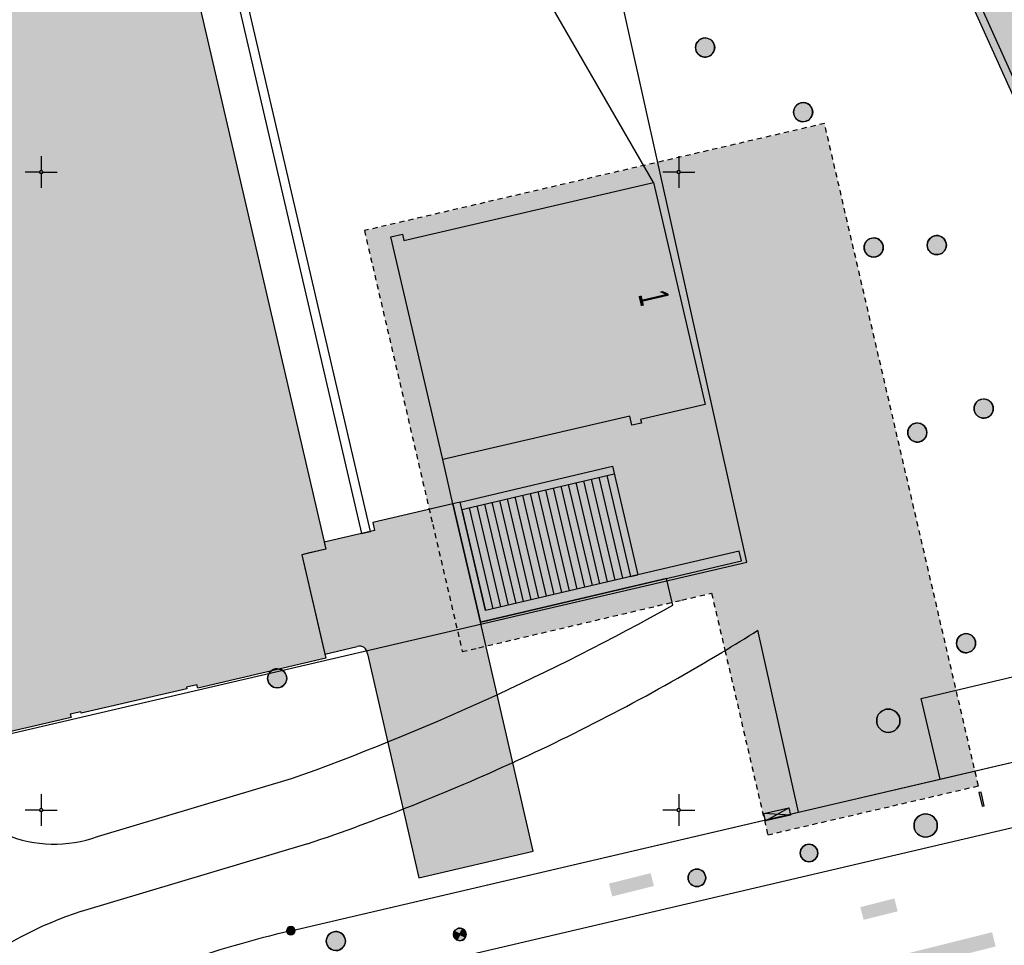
# Model space of a CAD drawing. Header units: metres. Extents: x 2695560 to 2696939, y 1260491 to 1262050.
# Tile 928 of 1005: x 2696500 to 2696539, y 1261645 to 1261681. Entities that reach past the tile are written whole.
import ezdxf

# ---------------------------------------------------------------- set-up
doc = ezdxf.new("R2010")
doc.units = ezdxf.units.M
doc.linetypes.add('AUSGEZOGEN', pattern=[0])
doc.linetypes.add('VERDECKT2_S2', pattern=[0.36, 0.2, -0.16])
for name, color, linetype in [('XR$1$AV_Flächen (EO)', 7, 'AUSGEZOGEN'), ('XR$1$AV_Gebäudeflächen (BB)', 7, 'AUSGEZOGEN'), ('XR$1$AV_Gebäudeflächen (EO)', 7, 'AUSGEZOGEN'), ('XR$1$AV_Gebäudeflächen ut.', 7, 'AUSGEZOGEN'), ('XR$1$AV_Grenzpunkte', 7, 'AUSGEZOGEN'), ('XR$1$AV_Haus-Nr.', 7, 'AUSGEZOGEN'), ('XR$1$AV_Koordinatennetzpunkte', 7, 'AUSGEZOGEN'), ('XR$1$AV_Linien (BB)', 7, 'AUSGEZOGEN'), ('XR$1$AV_Linien (EO)', 7, 'AUSGEZOGEN'), ('XR$1$AW_LK_Schachtdeckel', 24, 'AUSGEZOGEN'), ('XR$1$EW_LK_Bauwerk', 1, 'AUSGEZOGEN'), ('XR$1$EW_LK_Knoten', 1, 'AUSGEZOGEN'), ('XR$1$Liegenschaftsgrenzen', 7, 'AUSGEZOGEN'), ('XR$1$PFAV', 255, 'AUSGEZOGEN'), ('XR$1$PFAW', 255, 'AUSGEZOGEN'), ('XR$1$PFEW', 255, 'AUSGEZOGEN'), ('XR$1$RAEW', 8, 'AUSGEZOGEN'), ('XR$1$RP_Abstandslinie', 7, 'AUSGEZOGEN')]:
    doc.layers.add(name, color=color, linetype=linetype)
doc.styles.add('ARIAL', font='arial.ttf')

# ---------------------------------------------------------------- blocks, each defined once
blk = doc.blocks.new('COMPLEXOBJECT_409')
at = {"layer": 'XR$1$AV_Linien (BB)', "color": 7, "linetype": 'AUSGEZOGEN', "transparency": 33554687}
for p, q in [((6496.154, 11652.458), (6495.843, 11651.987)), ((6502.207, 11648.963), (6509.821, 11651.23))]:
    blk.add_line(p, q, dxfattribs=at)
blk.add_lwpolyline([(6524.768, 11658.026), (6524.523, 11659.071), (6517.231, 11657.361), (6516.142, 11662.003), (6515.749, 11663.731)], dxfattribs=at)
for centre, radius, start, end in [((6476.542, 11744.258), 98.801, 289.68363, 299.21641), ((6500.512, 11653.606), 4.942, 199.1271, 247.2529), ((6500.514, 11653.602), 4.939, 247.2144, 290.0532)]:
    blk.add_arc(centre, radius, start, end, dxfattribs=at)
blk = doc.blocks.new('COMPLEXOBJECT_431')
at = {"layer": 'XR$1$AV_Linien (BB)', "color": 7, "linetype": 'AUSGEZOGEN', "transparency": 33554687}
for p, q in [((6529.698, 11649.916), (6528.103, 11657.043)), ((6510.446, 11648.677), (6501.562, 11646.024))]:
    blk.add_line(p, q, dxfattribs=at)
for centre, radius, start, end in [((6489.404, 11718.514), 72.638, 300.88653, 302.19244), ((6484.071, 11727.183), 82.815, 294.62624, 300.97406), ((6483.993, 11727.314), 82.967, 288.59289, 294.63782), ((6505.978, 11632.297), 14.42, 107.8347, 128.3667)]:
    blk.add_arc(centre, radius, start, end, dxfattribs=at)
blk = doc.blocks.new('COMPLEXOBJECT_446')
at = {"layer": 'XR$1$AV_Linien (BB)', "color": 7, "linetype": 'AUSGEZOGEN', "transparency": 33554687}
blk.add_line((6509.79, 11645.27), (6529.698, 11649.916), dxfattribs=at)
blk.add_arc((6520.3, 11600.983), 45.517, 103.3505, 109.155, dxfattribs=at)
blk = doc.blocks.new('COMPLEXOBJECT_492')
at = {"layer": 'XR$1$AV_Linien (BB)', "color": 7, "linetype": 'AUSGEZOGEN', "transparency": 33554687}
blk.add_line((6548.526, 11651.738), (6510.318, 11642.814), dxfattribs=at)
blk = doc.blocks.new('COMPLEXOBJECT_855')
at = {"layer": 'XR$1$AV_Flächen (EO)', "color": 7, "linetype": 'AUSGEZOGEN', "transparency": 33554687}
blk.add_line((6511.126, 11656.108), (6512.396, 11656.407), dxfattribs=at)
blk.add_lwpolyline([(6512.797, 11656.119), (6514.811, 11647.344), (6519.288, 11648.394), (6517.231, 11657.361)], dxfattribs=at)
blk.add_arc((6512.492, 11656.117), 0.305, 0.3342, 108.2937, dxfattribs=at)
blk = doc.blocks.new('COMPLEXOBJECT_925')
at = {"layer": 'XR$1$AV_Flächen (EO)', "color": 7, "linetype": 'AUSGEZOGEN', "transparency": 33554687}
blk.add_lwpolyline([(6545.588, 11666.777), (6517.772, 11728.365), (6504.274, 11722.305), (6505.103, 11720.471), (6505.167, 11720.5), (6505.259, 11720.297), (6516.218, 11725.246), (6517.453, 11722.512), (6517.908, 11722.717), (6543.767, 11665.449), (6541.807, 11664.518), (6542.7, 11662.506), (6544.687, 11663.439), (6545.325, 11662.012), (6547.68, 11663.067), (6547.206, 11664.106), (6548.263, 11664.547), (6563.194, 11668.14)], dxfattribs=at)
blk = doc.blocks.new('COMPLEXOBJECT_1139')
at = {"layer": 'XR$1$AV_Linien (EO)', "color": 7, "linetype": 'AUSGEZOGEN', "transparency": 33554687}
blk.add_lwpolyline([(6563.126, 11668.432), (6548.17, 11664.833), (6546.804, 11664.264), (6547.282, 11663.217), (6545.476, 11662.408), (6544.836, 11663.84), (6542.85, 11662.908), (6542.2, 11664.372), (6544.162, 11665.304), (6518.058, 11723.114), (6517.603, 11722.909), (6516.368, 11725.643), (6505.071, 11720.542)], dxfattribs=at)
blk = doc.blocks.new('COMPLEXOBJECT_1232')
at = {"layer": 'XR$1$Liegenschaftsgrenzen', "color": 7, "linetype": 'AUSGEZOGEN', "transparency": 33554687}
blk.add_line((6509.79, 11645.27), (6547.748, 11654.128), dxfattribs=at)
blk.add_arc((6520.3, 11600.983), 45.517, 103.3505, 109.155, dxfattribs=at)
blk = doc.blocks.new('BAV15')
at = {"layer": 'XR$1$PFAV', "transparency": 33554687}
blk.add_hatch(color=7, dxfattribs=at).paths.add_polyline_path([(0.5, 0), (0.49, 0.1), (0.46, 0.2), (0.41, 0.29), (0.34, 0.36), (0.26, 0.42), (0.17, 0.47), (0.08, 0.49), (-0.03, 0.5), (-0.13, 0.48), (-0.22, 0.45), (-0.31, 0.4), (-0.38, 0.33), (-0.44, 0.24), (-0.48, 0.15), (-0.5, 0.05), (-0.5, -0.05), (-0.48, -0.15), (-0.44, -0.24), (-0.38, -0.33), (-0.31, -0.4), (-0.22, -0.45), (-0.13, -0.48), (-0.03, -0.5), (0.08, -0.49), (0.17, -0.47), (0.26, -0.42), (0.34, -0.36), (0.41, -0.29), (0.46, -0.2), (0.49, -0.1)])
at = {"color": 7, "transparency": 33554687}
for start, end in [(90, 270), (270, 90)]:
    blk.add_arc((0, 0), 0.5, start, end, dxfattribs=at)
at = {"layer": 'XR$1$PFAV', "transparency": 33554687}
blk.add_circle((0, 0), 0.5, dxfattribs=at)
blk = doc.blocks.new('BAV2041')
at = {"color": 7, "transparency": 33554687}
for p, q in [((0, 0.5), (0, 0.05)), ((-0.05, 0), (-0.5, 0)), ((0.05, 0), (0.5, 0)), ((0, -0.05), (0, -0.5))]:
    blk.add_line(p, q, dxfattribs=at)
blk.add_circle((0, 0), 0.05, dxfattribs=at)
for start, end in [(90, 270), (270, 90)]:
    blk.add_arc((0, 0), 0.05, start, end, dxfattribs=at)
blk = doc.blocks.new('BAW2082')
at = {"layer": 'XR$1$PFAW', "transparency": 33554687}
blk.add_hatch(color=7, dxfattribs=at).paths.add_polyline_path([(0.509, -0.003), (0.499, 0.098), (0.469, 0.194), (0.42, 0.283), (0.354, 0.359), (0.274, 0.421), (0.183, 0.466), (0.085, 0.491), (-0.016, 0.496), (-0.116, 0.481), (-0.211, 0.446), (-0.297, 0.392), (-0.37, 0.323), (-0.428, 0.24), (-0.468, 0.147), (-0.488, 0.047), (-0.488, -0.054), (-0.468, -0.153), (-0.428, -0.246), (-0.37, -0.329), (-0.297, -0.398), (-0.211, -0.452), (-0.116, -0.487), (-0.016, -0.502), (0.085, -0.497), (0.183, -0.472), (0.274, -0.427), (0.354, -0.366), (0.42, -0.289), (0.469, -0.2), (0.499, -0.104)])
at = {"transparency": 33554687}
for start, end in [(91.1948, 268.8052), (268.8052, 91.1948)]:
    blk.add_arc((0.01, 0), 0.5, start, end, dxfattribs=at)
at = {"layer": 'XR$1$PFAW', "transparency": 33554687}
blk.add_circle((0.009, -0.003), 0.5, dxfattribs=at)
blk = doc.blocks.new('BEWLP2574')
at = {"layer": 'XR$1$PFEW', "transparency": 33554687}
blk.add_hatch(color=7, dxfattribs=at).paths.add_polyline_path([(-0.5, 0), (-0.497, -0.051), (-0.489, -0.101), (-0.477, -0.15), (-0.459, -0.198), (-0.437, -0.243), (-0.41, -0.286), (-0.379, -0.326), (-0.344, -0.363), (-0.306, -0.396), (-0.264, -0.425), (-0.22, -0.449), (-0.173, -0.469), (-0.125, -0.485), (-0.075, -0.495), (-0.025, -0.5), (0.026, -0.5), (0.076, -0.495), (0.126, -0.485), (0.174, -0.469), (0.221, -0.449), (0.265, -0.425), (0.306, -0.396), (0.345, -0.363), (0.38, -0.326), (0.411, -0.286), (0.437, -0.243), (0.46, -0.198), (0.477, -0.15), (0.49, -0.101), (0.498, -0.051), (0.5, 0), (0.498, 0.05), (0.49, 0.1), (0.477, 0.149), (0.46, 0.197), (0.437, 0.242), (0.411, 0.285), (0.38, 0.325), (0.345, 0.362), (0.306, 0.395), (0.265, 0.424), (0.221, 0.448), (0.174, 0.468), (0.126, 0.484), (0.076, 0.494), (0.026, 0.499), (-0.025, 0.499), (-0.075, 0.494), (-0.125, 0.484), (-0.173, 0.468), (-0.22, 0.448), (-0.264, 0.424), (-0.306, 0.395), (-0.344, 0.362), (-0.379, 0.325), (-0.41, 0.285), (-0.437, 0.242), (-0.459, 0.197), (-0.477, 0.149), (-0.489, 0.1), (-0.497, 0.05)])
at = {"color": 1, "transparency": 33554687}
for start, end in [(90, 180), (0, 90), (180, 270), (270, 0)]:
    blk.add_arc((0, 0), 0.5, start, end, dxfattribs=at)
at = {"layer": 'XR$1$PFEW', "transparency": 33554687}
blk.add_circle((0, 0), 0.5, dxfattribs=at)
blk = doc.blocks.new('BWEW2052')
at = {"layer": 'XR$1$PFEW', "transparency": 33554687}
blk.add_hatch(color=7, dxfattribs=at).paths.add_polyline_path([(0.95, -0.2855), (0.95, 0.2855), (-0.95, 0.2855), (-0.95, -0.2855)])
at = {"color": 1, "transparency": 33554687}
for p, q in [((0.95, -0.2855), (-0.95, 0.2855)), ((-0.95, -0.2855), (0.95, 0.2855))]:
    blk.add_line(p, q, dxfattribs=at)
blk.add_lwpolyline([(0.95, -0.2855), (-0.95, -0.2855), (-0.95, 0.2855), (0.95, 0.2855), (0.95, -0.2855)], close=True, dxfattribs=at)
at = {"layer": 'XR$1$PFEW', "transparency": 33554687}
for p, q in [((-0.95, -0.2855), (-0.95, 0.2855)), ((-0.95, 0.2855), (0.95, 0.2855)), ((0.95, 0.2855), (0.95, -0.2855)), ((0.95, -0.2855), (-0.95, -0.2855))]:
    blk.add_line(p, q, dxfattribs=at)
blk = doc.blocks.new('BEWLP2561')
at = {"layer": 'XR$1$PFEW', "transparency": 33554687}
blk.add_hatch(color=7, dxfattribs=at).paths.add_polyline_path([(0.488, 0), (0.478, 0.101), (0.448, 0.197), (0.399, 0.286), (0.333, 0.362), (0.253, 0.424), (0.162, 0.469), (0.064, 0.494), (-0.037, 0.499), (-0.137, 0.484), (-0.232, 0.449), (-0.318, 0.395), (-0.391, 0.326), (-0.449, 0.243), (-0.489, 0.15), (-0.509, 0.051), (-0.509, -0.051), (-0.489, -0.15), (-0.449, -0.243), (-0.391, -0.326), (-0.318, -0.395), (-0.232, -0.449), (-0.137, -0.484), (-0.037, -0.499), (0.064, -0.494), (0.162, -0.469), (0.253, -0.424), (0.333, -0.362), (0.399, -0.286), (0.448, -0.197), (0.478, -0.101)])
at = {"layer": 'XR$1$RAEW', "transparency": 33554687}
for points in [[(-0.324, -0.38), (-0.009, 0.003), (-0.38, 0.325), (-0.396, 0.305), (-0.411, 0.285), (-0.425, 0.263), (-0.438, 0.242), (-0.449, 0.219), (-0.46, 0.196), (-0.469, 0.172), (-0.477, 0.148), (-0.484, 0.124), (-0.49, 0.099), (-0.494, 0.074), (-0.497, 0.049), (-0.499, 0.024), (-0.5, -0.001), (-0.499, -0.027), (-0.497, -0.052), (-0.494, -0.077), (-0.489, -0.102), (-0.484, -0.127), (-0.477, -0.151), (-0.468, -0.175), (-0.459, -0.198), (-0.448, -0.221), (-0.436, -0.244), (-0.423, -0.266), (-0.409, -0.287), (-0.394, -0.307), (-0.378, -0.327), (-0.361, -0.346), (-0.343, -0.363)], [(0.306, 0.386), (0, 0), (0.381, -0.325), (0.397, -0.305), (0.411, -0.284), (0.425, -0.262), (0.438, -0.24), (0.449, -0.217), (0.459, -0.193), (0.468, -0.169), (0.476, -0.144), (0.483, -0.12), (0.488, -0.094), (0.492, -0.069), (0.494, -0.043), (0.495, -0.018), (0.495, 0.008), (0.494, 0.034), (0.491, 0.059), (0.487, 0.084), (0.482, 0.11), (0.475, 0.134), (0.468, 0.159), (0.459, 0.183), (0.448, 0.206), (0.437, 0.229), (0.424, 0.252), (0.41, 0.273), (0.395, 0.294), (0.379, 0.314), (0.362, 0.334), (0.345, 0.352), (0.326, 0.37)]]:
    blk.add_hatch(color=1, dxfattribs=at).paths.add_polyline_path(points)
at = {"color": 1, "transparency": 33554687}
for p, q in [((0.381, -0.325), (-0.38, 0.325)), ((-0.324, -0.38), (0.306, 0.386))]:
    blk.add_line(p, q, dxfattribs=at)
for start, end in [(91.38095, 268.61905), (268.61905, 91.38095)]:
    blk.add_arc((0, 0), 0.5, start, end, dxfattribs=at)
at = {"layer": 'XR$1$PFEW', "transparency": 33554687}
blk.add_circle((-0.012, 0, -0.993), 0.5, dxfattribs=at)
at = {"layer": 'XR$1$RAEW', "color": 1, "transparency": 33554687}
for points in [[(-0.324, -0.38), (-0.009, 0.003), (-0.38, 0.325)], [(0.306, 0.386), (0, 0), (0.381, -0.325)]]:
    blk.add_lwpolyline(points, dxfattribs=at)
for centre, start, end in [((0, 0), 139.48209, 229.51105), ((-0.004, -0.006), 320.36586, 51.63478)]:
    blk.add_arc(centre, 0.5, start, end, dxfattribs=at)
blk = doc.blocks.new('BEWG5')
at = {"transparency": 33554687}
blk.add_hatch(color=1, dxfattribs=at).paths.add_polyline_path([(-0.083375, -0.5), (0.083375, -0.5), (0.083375, 0.5), (-0.083375, 0.5)])
at = {"color": 1, "transparency": 33554687}
blk.add_lwpolyline([(-0.083375, -0.5), (0.083375, -0.5), (0.083375, 0.5), (-0.083375, 0.5), (-0.083375, -0.5)], close=True, dxfattribs=at)

msp = doc.modelspace()

# ---------------------------------------------------------------- hatches: boundary and pattern name
at = {"transparency": 33554687}
for points in [[(2696495.801, 1261676.975), (2696496.111, 1261675.64), (2696501.519, 1261676.897), (2696501.209, 1261678.232)], [(2696518.758, 1261667.035), (2696519.068, 1261665.7), (2696523.566, 1261666.747), (2696523.256, 1261668.082)], [(2696523.234, 1261646.926), (2696523.36, 1261646.422), (2696524.996, 1261646.832), (2696524.87, 1261647.336)], [(2696533.093, 1261646.008), (2696533.219, 1261645.506), (2696534.555, 1261645.842), (2696534.429, 1261646.344)], [(2696534.758, 1261644.147), (2696534.898, 1261643.588), (2696538.396, 1261644.461), (2696538.256, 1261645.02)]]:
    msp.add_hatch(color=7, dxfattribs=at).paths.add_polyline_path(points)
at = {"layer": 'XR$1$AV_Gebäudeflächen (BB)', "true_color": 0xd2d2d2, "transparency": 33554687}
for points in [[(2696459.435, 1261779.634), (2696460.823, 1261776.579), (2696459.947, 1261776.181), (2696473.59, 1261746.152), (2696484.096, 1261723.026), (2696484.979, 1261723.427), (2696485.79, 1261721.64), (2696479.643, 1261718.852), (2696478.189, 1261722.056), (2696475.121, 1261720.664), (2696476.592, 1261717.421), (2696476.501, 1261717.38), (2696476.64, 1261717.073), (2696475.72, 1261716.655), (2696473.791, 1261720.902), (2696459.927, 1261714.606), (2696437.495, 1261704.419), (2696435.553, 1261708.705), (2696431.823, 1261707.004), (2696417.212, 1261700.341), (2696411.022, 1261697.518), (2696412.934, 1261693.326), (2696406.9, 1261690.574), (2696408.841, 1261686.317), (2696403.054, 1261683.678), (2696403.16, 1261683.444), (2696402.924, 1261683.336), (2696403.398, 1261682.29), (2696401.69, 1261681.516), (2696404.399, 1261675.539), (2696406.099, 1261676.309), (2696406.572, 1261675.265), (2696406.806, 1261675.371), (2696406.912, 1261675.137), (2696407.158, 1261675.249), (2696410.043, 1261676.568), (2696412.693, 1261677.779), (2696415.524, 1261671.596), (2696418.663, 1261673.02), (2696421.859, 1261674.47), (2696469.325, 1261696.004), (2696476.339, 1261699.186), (2696473.539, 1261705.357), (2696480.531, 1261708.529), (2696480.647, 1261708.274), (2696483.443, 1261709.547), (2696484.283, 1261707.703), (2696483.291, 1261707.465), (2696489.837, 1261679.351), (2696491.141, 1261673.748), (2696495.247, 1261656.112), (2696496.179, 1261656.329), (2696497.124, 1261652.268), (2696502.14, 1261653.435), (2696502.11, 1261653.561), (2696502.529, 1261653.659), (2696502.543, 1261653.6), (2696506.682, 1261654.563), (2696506.668, 1261654.621), (2696507.077, 1261654.717), (2696507.107, 1261654.59), (2696512.133, 1261655.759), (2696511.19, 1261659.811), (2696511.446, 1261659.871), (2696512.135, 1261660.031), (2696512.067, 1261660.323), (2696500.236, 1261711.189), (2696500.161, 1261711.511), (2696501.064, 1261711.721), (2696501.672, 1261711.862), (2696506.746, 1261714.437), (2696505.048, 1261717.783), (2696504.627, 1261717.57), (2696503.978, 1261718.848), (2696504.534, 1261719.1), (2696504.898, 1261719.265), (2696506.319, 1261719.909), (2696506.137, 1261720.31), (2696506.073, 1261720.281), (2696502.302, 1261728.601), (2696502.366, 1261728.63), (2696502.184, 1261729.031), (2696499.838, 1261727.967), (2696499.015, 1261729.781), (2696499.896, 1261730.181), (2696475.793, 1261783.306), (2696474.913, 1261782.907), (2696473.503, 1261786.014)], [(2696516.719, 1261663.541), (2696524.053, 1261665.247), (2696524.136, 1261664.889), (2696524.507, 1261664.975), (2696524.476, 1261665.109), (2696527.008, 1261665.698), (2696524.983, 1261674.405), (2696515.195, 1261672.128), (2696515.136, 1261672.381), (2696514.687, 1261672.277)]]:
    msp.add_hatch(color=254, dxfattribs=at).paths.add_polyline_path(points)
at = {"layer": 'XR$1$AV_Gebäudeflächen (EO)', "true_color": 0xebebeb, "transparency": 33554687}
h = msp.add_hatch(color=7, dxfattribs=at)
h.paths.add_polyline_path([(2696527.779, 1261656.073), (2696529.462, 1261648.836), (2696537.722, 1261650.757), (2696531.685, 1261676.713), (2696524.983, 1261675.155), (2696513.645, 1261672.518), (2696516.255, 1261661.297), (2696516.323, 1261661.005), (2696517.484, 1261656.017), (2696518.134, 1261656.169), (2696526.093, 1261658.036), (2696527.257, 1261658.309), (2696527.424, 1261657.6)])
h.paths.add_polyline_path([(2696515.136, 1261672.381), (2696515.195, 1261672.128), (2696524.983, 1261674.405), (2696527.008, 1261665.698), (2696524.476, 1261665.109), (2696524.507, 1261664.975), (2696524.136, 1261664.889), (2696524.053, 1261665.247), (2696516.719, 1261663.541), (2696514.687, 1261672.277)], flags=16)
at = {"layer": 'XR$1$AV_Gebäudeflächen ut.', "true_color": 0xf5f5f5, "transparency": 33554687}
for points in [[(2696610.782, 1261664.688), (2696612.521, 1261665.079), (2696610.882, 1261672.18), (2696610.117, 1261675.498), (2696607.839, 1261674.969), (2696608.461, 1261672.415), (2696608.461, 1261672.413), (2696608.46, 1261672.411), (2696608.46, 1261672.409), (2696608.459, 1261672.407), (2696608.458, 1261672.405), (2696608.458, 1261672.403), (2696608.457, 1261672.401), (2696608.456, 1261672.399), (2696608.455, 1261672.397), (2696608.454, 1261672.395), (2696608.452, 1261672.393), (2696608.451, 1261672.392), (2696608.45, 1261672.39), (2696608.448, 1261672.388), (2696608.447, 1261672.387), (2696608.445, 1261672.385), (2696608.444, 1261672.384), (2696608.442, 1261672.383), (2696608.44, 1261672.381), (2696608.438, 1261672.38), (2696608.436, 1261672.379), (2696608.435, 1261672.378), (2696608.433, 1261672.377), (2696608.431, 1261672.376), (2696608.429, 1261672.376), (2696608.427, 1261672.375), (2696608.424, 1261672.374), (2696608.422, 1261672.374), (2696608.42, 1261672.373), (2696608.418, 1261672.373), (2696608.416, 1261672.373), (2696569.986, 1261663.297), (2696569.956, 1261663.294), (2696569.927, 1261663.293), (2696569.897, 1261663.292), (2696569.867, 1261663.293), (2696569.837, 1261663.295), (2696569.808, 1261663.297), (2696569.778, 1261663.301), (2696569.749, 1261663.306), (2696569.72, 1261663.312), (2696569.691, 1261663.32), (2696569.662, 1261663.328), (2696569.634, 1261663.337), (2696569.606, 1261663.348), (2696569.579, 1261663.359), (2696569.552, 1261663.371), (2696569.525, 1261663.385), (2696569.499, 1261663.399), (2696569.473, 1261663.414), (2696569.448, 1261663.431), (2696569.424, 1261663.448), (2696569.401, 1261663.466), (2696569.378, 1261663.485), (2696569.355, 1261663.505), (2696569.334, 1261663.525), (2696569.313, 1261663.547), (2696569.293, 1261663.569), (2696569.274, 1261663.592), (2696569.256, 1261663.615), (2696569.239, 1261663.64), (2696569.222, 1261663.665), (2696569.207, 1261663.69), (2696565.951, 1261670.735), (2696547.333, 1261666.176), (2696547.303, 1261666.171), (2696547.273, 1261666.168), (2696547.242, 1261666.166), (2696547.212, 1261666.165), (2696547.181, 1261666.165), (2696547.151, 1261666.167), (2696547.12, 1261666.17), (2696547.09, 1261666.175), (2696547.06, 1261666.18), (2696547.031, 1261666.187), (2696547.001, 1261666.195), (2696546.972, 1261666.205), (2696546.944, 1261666.216), (2696546.916, 1261666.228), (2696546.888, 1261666.241), (2696546.861, 1261666.255), (2696546.835, 1261666.27), (2696546.809, 1261666.287), (2696546.784, 1261666.305), (2696546.76, 1261666.323), (2696546.737, 1261666.343), (2696546.715, 1261666.364), (2696546.693, 1261666.385), (2696546.672, 1261666.408), (2696546.653, 1261666.431), (2696546.634, 1261666.455), (2696546.617, 1261666.48), (2696546.6, 1261666.506), (2696546.585, 1261666.532), (2696546.571, 1261666.559), (2696546.558, 1261666.587), (2696518.742, 1261728.175), (2696505.244, 1261722.115), (2696506.073, 1261720.281), (2696506.137, 1261720.31), (2696506.229, 1261720.107), (2696517.188, 1261725.056), (2696518.423, 1261722.322), (2696518.878, 1261722.527), (2696544.737, 1261665.259), (2696542.777, 1261664.328), (2696543.67, 1261662.316), (2696545.657, 1261663.249), (2696546.295, 1261661.822), (2696548.65, 1261662.877), (2696548.176, 1261663.916), (2696549.233, 1261664.357), (2696564.164, 1261667.95), (2696564.196, 1261667.957), (2696564.229, 1261667.962), (2696564.261, 1261667.966), (2696564.294, 1261667.968), (2696564.327, 1261667.969), (2696564.36, 1261667.969), (2696564.393, 1261667.967), (2696564.425, 1261667.964), (2696564.458, 1261667.959), (2696564.49, 1261667.953), (2696564.522, 1261667.946), (2696564.554, 1261667.937), (2696564.585, 1261667.927), (2696564.616, 1261667.916), (2696564.646, 1261667.904), (2696564.676, 1261667.89), (2696564.705, 1261667.875), (2696564.734, 1261667.858), (2696564.762, 1261667.841), (2696564.789, 1261667.822), (2696564.815, 1261667.802), (2696564.84, 1261667.781), (2696564.865, 1261667.759), (2696564.888, 1261667.737), (2696564.911, 1261667.713), (2696564.932, 1261667.688), (2696564.953, 1261667.662), (2696564.972, 1261667.635), (2696564.99, 1261667.608), (2696565.007, 1261667.58), (2696565.023, 1261667.551), (2696568.208, 1261660.62), (2696608.989, 1261670.24), (2696609.833, 1261666.518), (2696610.322, 1261666.634)], [(2696512.072, 1261660.304), (2696512.135, 1261660.031), (2696511.19, 1261659.811), (2696512.096, 1261655.918), (2696513.366, 1261656.217), (2696513.384, 1261656.222), (2696513.402, 1261656.226), (2696513.42, 1261656.23), (2696513.439, 1261656.232), (2696513.457, 1261656.232), (2696513.476, 1261656.232), (2696513.494, 1261656.231), (2696513.513, 1261656.228), (2696513.531, 1261656.225), (2696513.549, 1261656.22), (2696513.566, 1261656.214), (2696513.583, 1261656.207), (2696513.6, 1261656.199), (2696513.617, 1261656.19), (2696513.632, 1261656.18), (2696513.647, 1261656.17), (2696513.662, 1261656.158), (2696513.675, 1261656.145), (2696513.688, 1261656.132), (2696513.7, 1261656.118), (2696513.711, 1261656.103), (2696513.722, 1261656.087), (2696513.731, 1261656.071), (2696513.739, 1261656.055), (2696513.746, 1261656.038), (2696513.752, 1261656.02), (2696513.758, 1261656.002), (2696513.762, 1261655.984), (2696513.765, 1261655.966), (2696513.766, 1261655.948), (2696513.767, 1261655.929), (2696515.781, 1261647.154), (2696520.258, 1261648.204), (2696518.201, 1261657.171), (2696518.484, 1261657.237), (2696518.392, 1261657.627), (2696517.395, 1261661.88), (2696517.112, 1261661.813), (2696513.974, 1261661.074), (2696514.046, 1261660.763)]]:
    msp.add_hatch(color=7, dxfattribs=at).paths.add_polyline_path(points)

# ---------------------------------------------------------------- linework, layer by layer
at = {"layer": 'XR$1$AV_Flächen (EO)', "color": 7, "linetype": 'AUSGEZOGEN', "transparency": 33554687}
msp.add_line((2696518.201, 1261657.171), (2696518.484, 1261657.237), dxfattribs=at)
for points in [[(2696513.883, 1261660.725), (2696503.888, 1261703.698), (2696503.537, 1261703.616), (2696513.533, 1261660.644), (2696513.883, 1261660.725)], [(2696516.719, 1261663.541), (2696514.687, 1261672.277), (2696515.136, 1261672.381), (2696515.195, 1261672.128), (2696524.983, 1261674.405), (2696527.008, 1261665.698), (2696524.476, 1261665.109), (2696524.507, 1261664.975), (2696524.136, 1261664.889), (2696524.053, 1261665.247), (2696516.719, 1261663.541)]]:
    msp.add_lwpolyline(points, close=True, dxfattribs=at)
at = {"layer": 'XR$1$AV_Flächen (EO)', "color": 7, "linetype": 'VERDECKT2_S2', "transparency": 33554687}
msp.add_lwpolyline([(2696527.779, 1261656.073), (2696529.462, 1261648.836), (2696537.722, 1261650.757), (2696531.685, 1261676.713), (2696513.645, 1261672.518), (2696516.255, 1261661.297), (2696516.323, 1261661.005), (2696517.484, 1261656.017), (2696518.134, 1261656.169), (2696526.093, 1261658.036), (2696527.257, 1261658.309), (2696527.424, 1261657.6), (2696527.779, 1261656.073)], close=True, dxfattribs=at)
at = {"layer": 'XR$1$AV_Flächen (EO)', "color": 7, "linetype": 'AUSGEZOGEN', "transparency": 33554687}
for points in [[(2696517.112, 1261661.813), (2696513.974, 1261661.074), (2696514.046, 1261660.763), (2696512.072, 1261660.304)], [(2696518.392, 1261657.627), (2696517.395, 1261661.88), (2696517.112, 1261661.813)], [(2696512.072, 1261660.304), (2696512.135, 1261660.031), (2696511.19, 1261659.811), (2696512.096, 1261655.918)]]:
    msp.add_lwpolyline(points, dxfattribs=at)
at = {"layer": 'XR$1$AV_Linien (BB)', "color": 7, "linetype": 'AUSGEZOGEN', "transparency": 33554687}
for p, q in [((2696536.221, 1261651.022), (2696545.974, 1261653.298)), ((2696530.668, 1261649.726), (2696536.221, 1261651.022))]:
    msp.add_line(p, q, dxfattribs=at)
for points in [[(2696501.064, 1261711.721), (2696500.161, 1261711.511), (2696500.236, 1261711.189), (2696512.067, 1261660.323), (2696512.135, 1261660.031), (2696511.446, 1261659.871), (2696511.19, 1261659.811), (2696512.133, 1261655.759), (2696507.107, 1261654.59), (2696507.077, 1261654.717), (2696506.668, 1261654.621), (2696506.682, 1261654.563), (2696502.543, 1261653.6), (2696502.529, 1261653.659), (2696502.11, 1261653.561), (2696502.14, 1261653.435), (2696497.124, 1261652.268)], [(2696524.983, 1261674.405), (2696520.029, 1261682.979), (2696518.382, 1261682.379), (2696516.419, 1261681.357), (2696508.948, 1261696.046), (2696508.087, 1261697.692), (2696504.733, 1261704.264), (2696503.866, 1261706.258), (2696501.064, 1261711.721)], [(2696516.719, 1261663.541), (2696514.687, 1261672.277), (2696515.136, 1261672.381), (2696515.195, 1261672.128), (2696524.983, 1261674.405)], [(2696524.983, 1261674.405), (2696527.008, 1261665.698), (2696524.476, 1261665.109), (2696524.507, 1261664.975), (2696524.136, 1261664.889), (2696524.053, 1261665.247), (2696516.719, 1261663.541)], [(2696536.221, 1261651.022), (2696535.472, 1261654.177), (2696545.062, 1261656.447), (2696545.974, 1261653.298)]]:
    msp.add_lwpolyline(points, dxfattribs=at)
at = {"layer": 'XR$1$AV_Linien (EO)', "color": 7, "linetype": 'AUSGEZOGEN', "transparency": 33554687}
for p, q in [((2696517.463, 1261661.587), (2696523.443, 1261662.99)), ((2696523.181, 1261658.75), (2696522.252, 1261662.711)), ((2696523.481, 1261658.82), (2696522.552, 1261662.781)), ((2696523.78, 1261658.89), (2696522.851, 1261662.851)), ((2696521.685, 1261658.399), (2696520.756, 1261662.36)), ((2696521.984, 1261658.469), (2696521.055, 1261662.43)), ((2696522.283, 1261658.539), (2696521.354, 1261662.5)), ((2696522.583, 1261658.61), (2696521.654, 1261662.57)), ((2696522.882, 1261658.68), (2696521.953, 1261662.64)), ((2696519.889, 1261657.978), (2696518.96, 1261661.938)), ((2696520.188, 1261658.048), (2696519.259, 1261662.009)), ((2696520.488, 1261658.118), (2696519.559, 1261662.079)), ((2696520.787, 1261658.188), (2696519.858, 1261662.149)), ((2696521.086, 1261658.259), (2696520.157, 1261662.219)), ((2696521.385, 1261658.329), (2696520.457, 1261662.289)), ((2696517.463, 1261661.587), (2696518.392, 1261657.627)), ((2696518.692, 1261657.697), (2696517.763, 1261661.658)), ((2696518.991, 1261657.767), (2696518.062, 1261661.728)), ((2696519.29, 1261657.837), (2696518.361, 1261661.798)), ((2696519.59, 1261657.908), (2696518.661, 1261661.868)), ((2696524.372, 1261659.029), (2696518.392, 1261657.627))]:
    msp.add_line(p, q, dxfattribs=at)
for points in [[(2696517.395, 1261661.88), (2696523.374, 1261663.282), (2696524.372, 1261659.029)], [(2696523.151, 1261662.921), (2696524.08, 1261658.961), (2696524.372, 1261659.029)], [(2696517.395, 1261661.88), (2696517.112, 1261661.813), (2696518.11, 1261657.56)], [(2696518.11, 1261657.56), (2696518.201, 1261657.171), (2696528.433, 1261659.571), (2696528.342, 1261659.96), (2696524.372, 1261659.029)]]:
    msp.add_lwpolyline(points, dxfattribs=at)
at = {"layer": 'XR$1$RP_Abstandslinie', "color": 7, "linetype": 'AUSGEZOGEN', "transparency": 33554687}
for points in [[(2696528.64, 1261659.52), (2696523.43, 1261682.93), (2696475.76, 1261787.1), (2696459.36, 1261779.66)], [(2696380.41, 1261646.45), (2696377.9, 1261645.87), (2696382.62, 1261625.56), (2696423.24, 1261635.01), (2696464.15, 1261644.52), (2696505.06, 1261654.04), (2696528.64, 1261659.52)]]:
    msp.add_lwpolyline(points, dxfattribs=at)

# ---------------------------------------------------------------- block references
at = {"layer": 'XR$1$AV_Flächen (EO)', "color": 7, "linetype": 'AUSGEZOGEN', "lineweight": -3, "transparency": 33554687}
for name in ['COMPLEXOBJECT_925', 'COMPLEXOBJECT_855']:
    msp.add_blockref(name, (2690000.97, 1249999.81), dxfattribs=at)
at = {"layer": 'XR$1$AV_Grenzpunkte', "color": 7, "linetype": 'AUSGEZOGEN', "lineweight": -3, "transparency": 33554687, "xscale": 0.3249999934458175, "yscale": 0.3249999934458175}
msp.add_blockref('BAV15', (2696510.76, 1261645.08), dxfattribs=at)
at = {"layer": 'XR$1$AV_Koordinatennetzpunkte', "color": 7, "linetype": 'AUSGEZOGEN', "lineweight": -3, "transparency": 33554687, "xscale": 1.25, "yscale": 1.25}
for p in [(2696500.97, 1261674.81), (2696525.97, 1261674.81), (2696500.97, 1261649.81), (2696525.97, 1261649.81)]:
    msp.add_blockref('BAV2041', p, dxfattribs=at)
at = {"layer": 'XR$1$AV_Linien (BB)', "color": 7, "linetype": 'AUSGEZOGEN', "lineweight": -3, "transparency": 33554687}
for name in ['COMPLEXOBJECT_409', 'COMPLEXOBJECT_431', 'COMPLEXOBJECT_492', 'COMPLEXOBJECT_446']:
    msp.add_blockref(name, (2690000.97, 1249999.81), dxfattribs=at)
at = {"layer": 'XR$1$AV_Linien (EO)', "color": 7, "linetype": 'AUSGEZOGEN', "lineweight": -3, "transparency": 33554687}
msp.add_blockref('COMPLEXOBJECT_1139', (2690000.97, 1249999.81), dxfattribs=at)
at = {"layer": 'XR$1$AW_LK_Schachtdeckel', "color": 24, "linetype": 'AUSGEZOGEN', "lineweight": -3, "transparency": 33554687}
for p, xscale, yscale, rotation in [((2696527.007, 1261679.682), 0.7499999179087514, 0.7499999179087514, 119.510131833), ((2696530.85, 1261677.15), 0.7499999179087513, 0.7499999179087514, 119.310943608), ((2696536.097, 1261671.947), 0.7499999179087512, 0.7499999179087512, 196.179489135), ((2696533.617, 1261671.86), 0.7499999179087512, 0.7499999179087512, 254.459701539), ((2696537.934, 1261665.541), 0.7499999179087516, 0.7499999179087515, 184.7939910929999), ((2696535.33, 1261664.599), 0.7499999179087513, 0.7499999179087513, 160.9405059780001), ((2696537.238, 1261656.341), 0.7499999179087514, 0.7499999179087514, 107.06654358), ((2696512.53, 1261644.681), 0.7499999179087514, 0.7499999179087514, 238.7890014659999)]:
    msp.add_blockref('BAW2082', p, dxfattribs=dict(at, xscale=xscale, yscale=yscale, rotation=rotation))
at = {"layer": 'XR$1$AW_LK_Schachtdeckel', "color": 24, "linetype": 'AUSGEZOGEN', "lineweight": -3, "transparency": 33554687, "xscale": 0.7499999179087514, "yscale": 0.7499999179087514}
msp.add_blockref('BAW2082', (2696510.218, 1261654.971), dxfattribs=at)
at = {"layer": 'XR$1$EW_LK_Bauwerk', "color": 1, "linetype": 'AUSGEZOGEN', "lineweight": -3, "transparency": 33554687}
for p, xscale, yscale in [((2696534.188, 1261653.309), 0.9124999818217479, 0.9124999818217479), ((2696535.652, 1261649.203), 0.9124999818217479, 0.9124999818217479), ((2696531.077, 1261648.126), 0.6874999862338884, 0.6874999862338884), ((2696526.683, 1261647.153), 0.6874999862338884, 0.6874999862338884)]:
    msp.add_blockref('BEWLP2574', p, dxfattribs=dict(at, xscale=xscale, yscale=yscale))
at = {"layer": 'XR$1$EW_LK_Knoten', "color": 1, "linetype": 'AUSGEZOGEN', "lineweight": -3, "transparency": 33554687}
for name, p, xscale, yscale, rotation in [('BEWG5', (2696537.844, 1261650.234), 0.5499999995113, 0.5499999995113, 13.33079999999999), ('BWEW2052', (2696529.829, 1261649.644), 0.5250000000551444, 0.5250000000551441, 13.00049999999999), ('BEWLP2561', (2696517.391, 1261644.936), 0.4943918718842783, 0.4943918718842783, 13.13550000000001)]:
    msp.add_blockref(name, p, dxfattribs=dict(at, xscale=xscale, yscale=yscale, rotation=rotation))
at = {"layer": 'XR$1$Liegenschaftsgrenzen', "color": 7, "linetype": 'AUSGEZOGEN', "lineweight": -3, "transparency": 33554687}
msp.add_blockref('COMPLEXOBJECT_1232', (2690000.97, 1249999.81), dxfattribs=at)

# ---------------------------------------------------------------- texts
at = {"layer": 'XR$1$AV_Haus-Nr.', "color": 7, "transparency": 33554687, "insert": (2696525.569, 1261670.025), "char_height": 1.1621, "width": 0.90385, "attachment_point": 2, "rotation": 283.0923, "style": 'ARIAL'}
msp.add_mtext('\\W0.57;1', dxfattribs=at)

doc.saveas('drawing.dxf')
